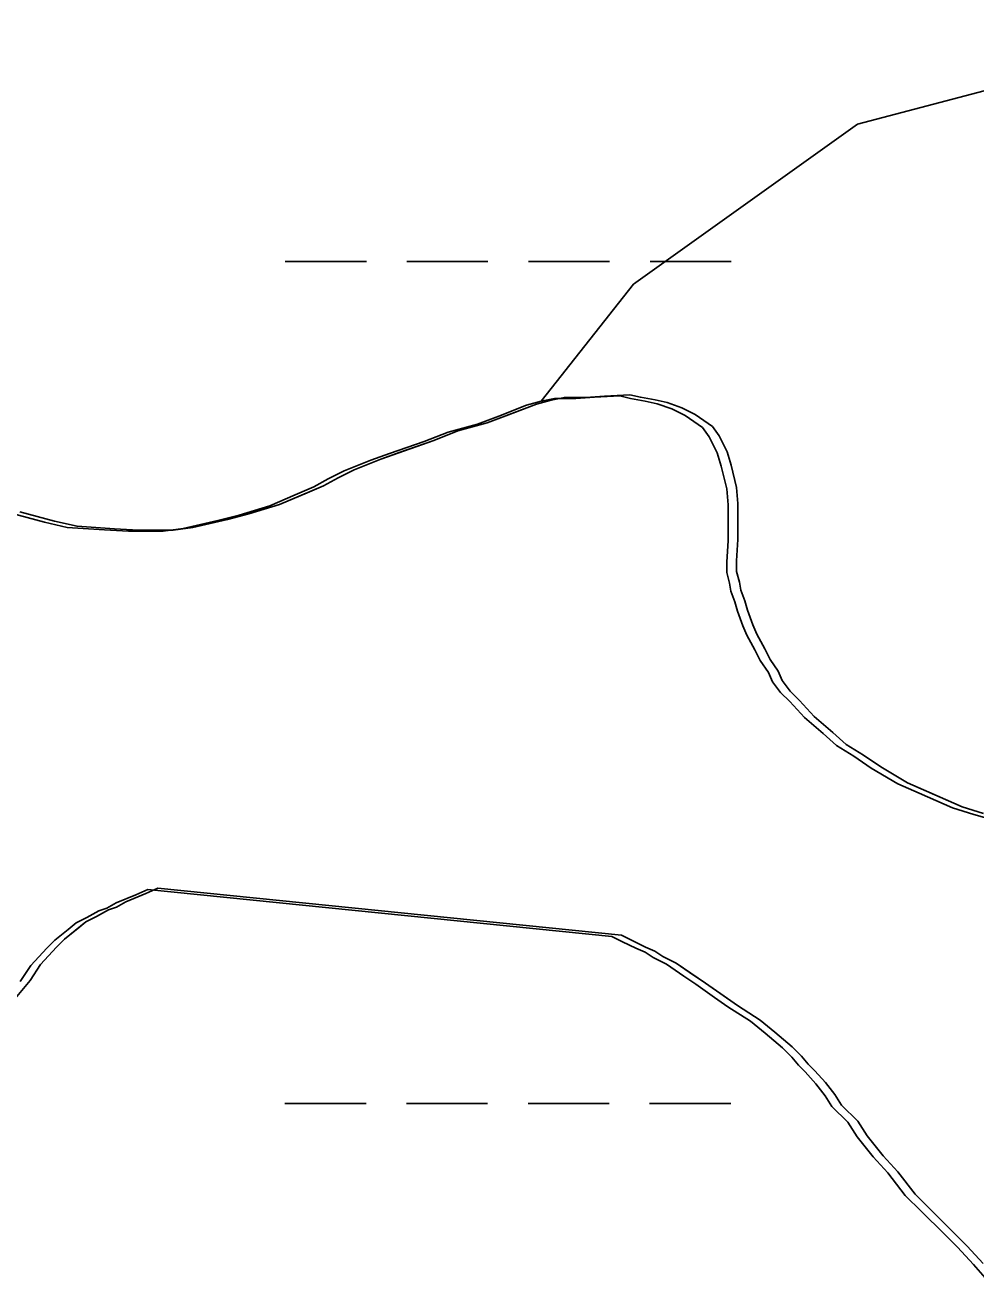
# Model space of a CAD drawing. Extents: x 3245246 to 3283090, y 806824 to 832173.
# Drawn here: x 3250707.7 to 3251083, y 824664.9 to 825162.9 of the extents above; entities that cross this region are included whole.
import ezdxf

# ---------------------------------------------------------------- set-up
doc = ezdxf.new("R2010")
doc.units = 0
for name, color, linetype in [('V-SITE-VEGE', 7, 'Continuous'), ('V-TOPO-SHOR', 7, 'Continuous'), ('V-WETL-SWMP', 7, 'Continuous')]:
    doc.layers.add(name, color=color, linetype=linetype)

msp = doc.modelspace()

# ---------------------------------------------------------------- linework, layer by layer
at = {"layer": 'V-SITE-VEGE'}
for p, q in [((3250909.57, 825013.21), (3250890.12, 825005.8)), ((3250915.35, 825014.8), (3250909.57, 825013.21)), ((3250920.61, 825015.86), (3250915.35, 825014.8)), ((3250929.03, 825015.88), (3250920.61, 825015.86)), ((3250936.4, 825016.42), (3250929.03, 825015.88)), ((3250946.39, 825016.96), (3250936.4, 825016.42)), ((3250950.6, 825015.92), (3250946.39, 825016.96)), ((3250956.39, 825014.88), (3250950.6, 825015.92)), ((3250961.12, 825013.84), (3250956.39, 825014.88)), ((3250966.91, 825011.75), (3250961.12, 825013.84)), ((3250972.18, 825009.13), (3250966.91, 825011.75)), ((3250979.03, 825004.41), (3250972.18, 825009.13)), ((3250890.12, 825005.8), (3250878.55, 825002.62)), ((3250981.67, 825000.73), (3250979.03, 825004.41)), ((3250869.09, 824998.92), (3250848.07, 824991.51)), ((3250878.55, 825002.62), (3250869.09, 824998.92)), ((3250984.84, 824994.42), (3250981.67, 825000.73)), ((3250986.43, 824989.17), (3250984.84, 824994.42)), ((3250848.07, 824991.51), (3250837.55, 824987.28)), ((3250988.55, 824980.23), (3250986.43, 824989.17)), ((3250831.24, 824984.11), (3250825.47, 824980.94)), ((3250837.55, 824987.28), (3250831.24, 824984.11)), ((3250825.47, 824980.94), (3250808.12, 824973.55)), ((3250989.09, 824973.92), (3250988.55, 824980.23)), ((3250808.12, 824973.55), (3250796.03, 824969.84)), ((3250989.11, 824959.71), (3250989.09, 824973.92)), ((3250719.23, 824967.05), (3250705.54, 824970.7)), ((3250796.03, 824969.84), (3250787.62, 824967.71)), ((3250728.18, 824964.96), (3250719.23, 824967.05)), ((3250742.91, 824963.94), (3250728.18, 824964.96)), ((3250752.38, 824963.43), (3250742.91, 824963.94)), ((3250766.06, 824963.46), (3250752.38, 824963.43)), ((3250773.95, 824964.53), (3250766.06, 824963.46)), ((3250787.62, 824967.71), (3250773.95, 824964.53)), ((3250988.61, 824951.29), (3250989.11, 824959.71)), ((3250988.62, 824947.08), (3250988.61, 824951.29)), ((3250989.68, 824942.88), (3250988.62, 824947.08)), ((3250990.21, 824939.72), (3250989.68, 824942.88)), ((3250991.79, 824935.52), (3250990.21, 824939.72)), ((3250992.86, 824931.84), (3250991.79, 824935.52)), ((3250994.97, 824926.06), (3250992.86, 824931.84)), ((3250996.56, 824922.38), (3250994.97, 824926.06)), ((3250999.73, 824916.6), (3250996.56, 824922.38)), ((3251001.84, 824912.39), (3250999.73, 824916.6)), ((3251005, 824907.67), (3251001.84, 824912.39)), ((3251006.59, 824903.98), (3251005, 824907.67)), ((3251009.75, 824899.78), (3251006.59, 824903.98)), ((3251013.45, 824896.11), (3251009.75, 824899.78)), ((3251019.25, 824889.81), (3251013.45, 824896.11)), ((3251026.62, 824883.51), (3251019.25, 824889.81)), ((3251031.89, 824878.79), (3251026.62, 824883.51)), ((3251038.74, 824874.59), (3251031.89, 824878.79)), ((3251045.59, 824869.87), (3251038.74, 824874.59)), ((3251056.12, 824863.58), (3251045.59, 824869.87)), ((3251077.71, 824854.15), (3251056.12, 824863.58)), ((3251086.13, 824851.54), (3251077.71, 824854.15)), ((3250747.42, 824816.65), (3250755.3, 824819.82)), ((3250755.3, 824819.82), (3250760.03, 824821.94)), ((3250760.03, 824821.94), (3250943.14, 824803.38)), ((3250740.59, 824813.48), (3250743.74, 824814.54)), ((3250743.74, 824814.54), (3250747.42, 824816.65)), ((3250723.25, 824801.87), (3250731.65, 824808.73)), ((3250731.65, 824808.73), (3250735.86, 824810.84)), ((3250735.86, 824810.84), (3250740.59, 824813.48)), ((3250713.8, 824791.86), (3250720.1, 824798.71)), ((3250720.1, 824798.71), (3250723.25, 824801.87)), ((3250943.14, 824803.38), (3250952.62, 824798.66)), ((3250952.62, 824798.66), (3250956.31, 824797.09)), ((3250956.31, 824797.09), (3250959.47, 824794.99)), ((3250959.47, 824794.99), (3250964.73, 824792.37)), ((3250709.61, 824785.54), (3250713.8, 824791.86)), ((3250964.73, 824792.37), (3250976.33, 824784.51)), ((3250701.74, 824776.05), (3250709.61, 824785.54)), ((3250976.33, 824784.51), (3250988.97, 824775.58)), ((3250988.97, 824775.58), (3250997.92, 824769.82)), ((3250997.92, 824769.82), (3251003.72, 824765.1)), ((3251003.72, 824765.1), (3251010.57, 824759.33)), ((3251010.57, 824759.33), (3251014.26, 824755.65)), ((3251014.26, 824755.65), (3251016.9, 824752.5)), ((3251016.9, 824752.5), (3251019.53, 824749.87)), ((3251019.53, 824749.87), (3251023.75, 824745.15)), ((3251023.75, 824745.15), (3251027.44, 824740.42)), ((3251027.44, 824740.42), (3251030.08, 824736.22)), ((3251030.08, 824736.22), (3251036.41, 824729.92)), ((3251036.41, 824729.92), (3251040.1, 824724.14)), ((3251040.1, 824724.14), (3251046.43, 824716.26)), ((3251046.43, 824716.26), (3251052.23, 824709.96)), ((3251052.23, 824709.96), (3251059.09, 824701.03)), ((3251059.09, 824701.03), (3251079.65, 824680.56)), ((3251079.65, 824680.56), (3251085.98, 824673.73))]:
    msp.add_line(p, q, dxfattribs=at)
at = {"layer": 'V-TOPO-SHOR'}
for points in [[(3250911.49, 825014.36), (3250947.91, 825060.65), (3251036.35, 825123.82), (3251156.37, 825155.4), (3251257.45, 825186.99), (3251371.16, 825250.16), (3251465.91, 825332.28), (3251573.3, 825408.09), (3251687.01, 825496.53), (3251794.4, 825603.92), (3251889.16, 825692.36), (3251958.65, 825749.21), (3252021.82, 825831.33), (3252084.99, 825913.46), (3252116.23, 825956.29)], [(3250705.54, 824970.7), (3250719.23, 824967.05), (3250728.18, 824964.96), (3250742.91, 824963.94), (3250752.38, 824963.43), (3250766.06, 824963.46), (3250773.95, 824964.53), (3250787.62, 824967.71), (3250796.03, 824969.84), (3250808.12, 824973.55), (3250818.11, 824977.77), (3250825.47, 824980.94), (3250831.25, 824984.11), (3250837.55, 824987.28), (3250848.06, 824991.51), (3250855.42, 824994.16), (3250869.09, 824998.92), (3250878.55, 825002.62), (3250890.12, 825005.8), (3250898.53, 825008.97), (3250909.57, 825013.21), (3250915.35, 825014.8), (3250920.61, 825015.86), (3250929.03, 825015.88), (3250936.39, 825016.42), (3250946.39, 825016.96), (3250950.6, 825015.92), (3250956.39, 825014.88), (3250961.12, 825013.84), (3250966.91, 825011.75), (3250972.18, 825009.13), (3250979.03, 825004.41), (3250981.67, 825000.73), (3250984.84, 824994.42), (3250986.43, 824989.17), (3250988.55, 824980.23), (3250989.09, 824973.92), (3250989.1, 824966.02), (3250989.12, 824959.71), (3250988.61, 824951.29), (3250988.62, 824947.08), (3250989.68, 824942.88), (3250990.21, 824939.72), (3250991.79, 824935.52), (3250992.86, 824931.84), (3250994.97, 824926.06), (3250996.56, 824922.38), (3250999.73, 824916.6), (3251001.84, 824912.39), (3251005, 824907.67), (3251006.59, 824903.98), (3251009.75, 824899.78), (3251013.45, 824896.11), (3251019.25, 824889.81), (3251026.62, 824883.51), (3251031.89, 824878.79), (3251038.74, 824874.59), (3251045.59, 824869.87), (3251056.12, 824863.58), (3251064.55, 824859.91), (3251077.71, 824854.15), (3251086.13, 824851.54)], [(3250760.03, 824821.94), (3250755.3, 824819.82), (3250747.42, 824816.65), (3250743.74, 824814.54), (3250740.59, 824813.48), (3250735.86, 824810.84), (3250731.65, 824808.73), (3250728.5, 824806.09), (3250723.25, 824801.87), (3250720.1, 824798.71), (3250713.8, 824791.86), (3250709.61, 824785.54), (3250701.73, 824776.05)], [(3251085.97, 824673.73), (3251079.65, 824680.56), (3251074.38, 824685.81), (3251065.41, 824694.73), (3251059.09, 824701.03), (3251052.23, 824709.96), (3251046.43, 824716.26), (3251040.1, 824724.14), (3251036.41, 824729.92), (3251030.08, 824736.22), (3251027.44, 824740.42), (3251023.75, 824745.15), (3251019.53, 824749.87), (3251016.9, 824752.5), (3251014.26, 824755.65), (3251010.57, 824759.33), (3251003.72, 824765.1), (3250997.92, 824769.82), (3250988.97, 824775.59), (3250983.7, 824779.26), (3250976.33, 824784.51), (3250971.58, 824787.65), (3250964.73, 824792.37), (3250959.47, 824794.99), (3250956.31, 824797.09), (3250952.62, 824798.66), (3250947.36, 824801.28), (3250943.14, 824803.38), (3250760.03, 824821.94)]]:
    msp.add_lwpolyline(points, dxfattribs=at)
at = {"layer": 'V-WETL-SWMP'}
for p, q in [((3250810.41, 825069.63), (3250842.41, 825069.61)), ((3250858.41, 825069.61), (3250890.41, 825069.59)), ((3250906.41, 825069.59), (3250938.41, 825069.57)), ((3250954.41, 825069.57), (3250986.41, 825069.55)), ((3250905.7, 825012.77), (3250894.67, 825008.54)), ((3250911.49, 825014.36), (3250905.7, 825012.77)), ((3250916.75, 825015.43), (3250911.49, 825014.36)), ((3250925.16, 825015.44), (3250916.75, 825015.43)), ((3250932.53, 825015.99), (3250925.16, 825015.44)), ((3250942.52, 825016.53), (3250932.53, 825015.99)), ((3250946.73, 825015.49), (3250942.52, 825016.53)), ((3250952.52, 825014.45), (3250946.73, 825015.49)), ((3250957.26, 825013.41), (3250952.52, 825014.45)), ((3250963.05, 825011.31), (3250957.26, 825013.41)), ((3250894.67, 825008.54), (3250886.26, 825005.37)), ((3250968.31, 825008.69), (3250963.05, 825011.31)), ((3250975.16, 825003.97), (3250968.31, 825008.69)), ((3250886.26, 825005.37), (3250874.69, 825002.19)), ((3250977.8, 825000.3), (3250975.16, 825003.97)), ((3250865.23, 824998.49), (3250851.56, 824993.73)), ((3250874.69, 825002.19), (3250865.23, 824998.49)), ((3250980.97, 824993.99), (3250977.8, 825000.3)), ((3250851.56, 824993.73), (3250844.2, 824991.08)), ((3250982.56, 824988.73), (3250980.97, 824993.99)), ((3250844.2, 824991.08), (3250833.69, 824986.85)), ((3250984.68, 824979.79), (3250982.56, 824988.73)), ((3250827.38, 824983.68), (3250821.6, 824980.51)), ((3250833.69, 824986.85), (3250827.38, 824983.68)), ((3250821.6, 824980.51), (3250814.24, 824977.34)), ((3250985.22, 824973.48), (3250984.68, 824979.79)), ((3250804.26, 824973.11), (3250792.16, 824969.4)), ((3250814.24, 824977.34), (3250804.26, 824973.11)), ((3250985.24, 824965.59), (3250985.22, 824973.48)), ((3250715.36, 824966.62), (3250701.68, 824970.27)), ((3250792.16, 824969.4), (3250783.75, 824967.28)), ((3250724.31, 824964.53), (3250715.36, 824966.62)), ((3250739.04, 824963.51), (3250724.31, 824964.53)), ((3250748.51, 824963), (3250739.04, 824963.51)), ((3250762.19, 824963.03), (3250748.51, 824963)), ((3250770.08, 824964.1), (3250762.19, 824963.03)), ((3250783.75, 824967.28), (3250770.08, 824964.1)), ((3250985.25, 824959.28), (3250985.24, 824965.59)), ((3250984.74, 824950.86), (3250985.25, 824959.28)), ((3250984.75, 824946.65), (3250984.74, 824950.86)), ((3250985.81, 824942.45), (3250984.75, 824946.65)), ((3250986.34, 824939.29), (3250985.81, 824942.45)), ((3250987.93, 824935.09), (3250986.34, 824939.29)), ((3250988.99, 824931.41), (3250987.93, 824935.09)), ((3250991.11, 824925.62), (3250988.99, 824931.41)), ((3250992.69, 824921.94), (3250991.11, 824925.62)), ((3250995.86, 824916.16), (3250992.69, 824921.94)), ((3250997.97, 824911.96), (3250995.86, 824916.16)), ((3251001.14, 824907.23), (3250997.97, 824911.96)), ((3251002.72, 824903.55), (3251001.14, 824907.23)), ((3251005.89, 824899.35), (3251002.72, 824903.55)), ((3251009.58, 824895.68), (3251005.89, 824899.35)), ((3251015.38, 824889.37), (3251009.58, 824895.68)), ((3251022.76, 824883.08), (3251015.38, 824889.37)), ((3251028.03, 824878.35), (3251022.76, 824883.08)), ((3251034.88, 824874.16), (3251028.03, 824878.35)), ((3251041.72, 824869.44), (3251034.88, 824874.16)), ((3251052.26, 824863.15), (3251041.72, 824869.44)), ((3251060.68, 824859.48), (3251052.26, 824863.15)), ((3251073.85, 824853.72), (3251060.68, 824859.48)), ((3251082.27, 824851.11), (3251073.85, 824853.72)), ((3251094.9, 824847.45), (3251082.27, 824851.11)), ((3250743.55, 824816.22), (3250751.44, 824819.39)), ((3250751.44, 824819.39), (3250756.17, 824821.51)), ((3250756.17, 824821.51), (3250939.28, 824802.94)), ((3250736.72, 824813.05), (3250739.88, 824814.11)), ((3250739.88, 824814.11), (3250743.55, 824816.22)), ((3250727.79, 824808.3), (3250731.99, 824810.41)), ((3250731.99, 824810.41), (3250736.72, 824813.05)), ((3250719.39, 824801.44), (3250724.64, 824805.66)), ((3250724.64, 824805.66), (3250727.79, 824808.3)), ((3250716.24, 824798.28), (3250719.39, 824801.44)), ((3250939.28, 824802.94), (3250943.49, 824800.85)), ((3250943.49, 824800.85), (3250948.76, 824798.23)), ((3250709.94, 824791.42), (3250716.24, 824798.28)), ((3250948.76, 824798.23), (3250952.44, 824796.66)), ((3250952.44, 824796.66), (3250955.6, 824794.56)), ((3250955.6, 824794.56), (3250960.87, 824791.94)), ((3250705.74, 824785.1), (3250709.94, 824791.42)), ((3250960.87, 824791.94), (3250967.72, 824787.22)), ((3250967.72, 824787.22), (3250972.46, 824784.07)), ((3250972.46, 824784.07), (3250979.83, 824778.83)), ((3250979.83, 824778.83), (3250985.1, 824775.16)), ((3250985.1, 824775.16), (3250994.06, 824769.39)), ((3250994.06, 824769.39), (3250999.85, 824764.66)), ((3250999.85, 824764.66), (3251006.7, 824758.89)), ((3251006.7, 824758.89), (3251010.39, 824755.22)), ((3251010.39, 824755.22), (3251013.03, 824752.07)), ((3251013.03, 824752.07), (3251015.67, 824749.44)), ((3251015.67, 824749.44), (3251019.89, 824744.72)), ((3251019.89, 824744.72), (3251023.58, 824739.99)), ((3251023.58, 824739.99), (3251026.22, 824735.79)), ((3250810.27, 824736.95), (3250842.27, 824736.94)), ((3250858.27, 824736.93), (3250890.27, 824736.92)), ((3250906.27, 824736.91), (3250938.27, 824736.9)), ((3250954.27, 824736.89), (3250986.27, 824736.88)), ((3251026.22, 824735.79), (3251032.54, 824729.49)), ((3251032.54, 824729.49), (3251036.24, 824723.71)), ((3251036.24, 824723.71), (3251042.57, 824715.83)), ((3251042.57, 824715.83), (3251048.37, 824709.53)), ((3251048.37, 824709.53), (3251055.22, 824700.6)), ((3251055.22, 824700.6), (3251061.55, 824694.3)), ((3251061.55, 824694.3), (3251070.51, 824685.37)), ((3251070.51, 824685.37), (3251075.78, 824680.12)), ((3251075.78, 824680.12), (3251082.11, 824673.3)), ((3251082.11, 824673.3), (3251089.49, 824664.9))]:
    msp.add_line(p, q, dxfattribs=at)

doc.saveas('drawing.dxf')
